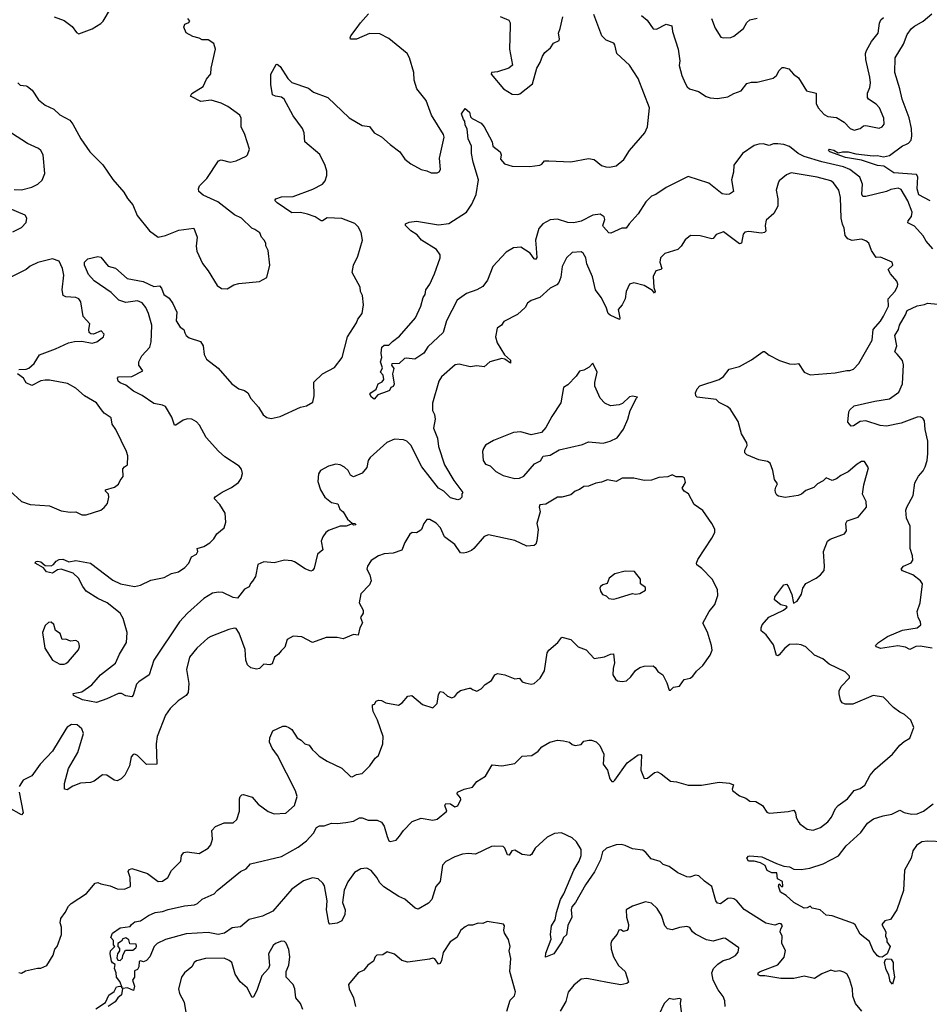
# Model space of a CAD drawing. Extents: x 2056909 to 2160450, y 827444 to 1016825.
# Tile 463 of 501: x 2125242 to 2131437, y 968781 to 975486. Entities that reach past the tile are written whole.
import ezdxf

# ---------------------------------------------------------------- set-up
doc = ezdxf.new("R2010")
doc.units = 0

msp = doc.modelspace()

# ---------------------------------------------------------------- linework, layer by layer
at = {"layer": '0CON10XD'}
for points in [[(2125475.8, 975505.8), (2125545, 975480), (2125599.5, 975439.5), (2125628.3, 975398.3), (2125645, 975390), (2125735, 975423.8), (2125795, 975460), (2125810, 975475), (2125860.3, 975559.7)], [(2125230, 975055), (2125245, 975040), (2125285, 975036.2), (2125295, 975030), (2125326.7, 975005), (2125370.3, 974940.3), (2125414.4, 974904.4), (2125475, 974875.8), (2125515, 974838.5), (2125582.6, 974802.6), (2125604.4, 974775), (2125657.5, 974675), (2125719.4, 974585), (2125808.3, 974498.3), (2125877.2, 974397.2), (2125951.2, 974311.2), (2125975, 974268.9), (2126011.5, 974225), (2126041.4, 974151.4), (2126126.8, 974046.8), (2126184.3, 974004.3), (2126235, 974016), (2126325, 974052.9), (2126426.7, 974065), (2126450, 974005), (2126444.3, 973944.3), (2126448.8, 973908.8), (2126485.7, 973825.7), (2126526.2, 973775), (2126585.9, 973675.9), (2126615.9, 973655.9), (2126655, 973654), (2126700.5, 973679.5), (2126735, 973688.8), (2126875, 973702.5), (2126925, 973730), (2126946.2, 973815), (2126933.3, 973915), (2126917.5, 973945), (2126917.5, 973965), (2126907.5, 973985), (2126887.5, 974005), (2126876.7, 974035), (2126843.8, 974056.2), (2126823.8, 974065), (2126753.4, 974133.4), (2126705, 974156.7), (2126591.2, 974245), (2126490.7, 974290.7), (2126461.9, 974315), (2126459.4, 974335), (2126465.6, 974354.4), (2126516.3, 974403.7), (2126595.7, 974524.3), (2126615, 974530.8), (2126675, 974516.2), (2126716.4, 974523.6), (2126785, 974557.5), (2126793.6, 974566.4), (2126806.7, 974605), (2126776, 974705), (2126750, 974755), (2126749.2, 974815), (2126740, 974835), (2126659.2, 974895), (2126615, 974917.9), (2126545, 974937.7), (2126475, 974928.6), (2126404.7, 974964.7), (2126415, 974982.2), (2126490.3, 975029.7), (2126515, 975080), (2126543.9, 975116.1), (2126546.2, 975155), (2126574.2, 975285), (2126565, 975323.3), (2126525, 975349.2), (2126485, 975347.5), (2126465, 975359.2), (2126420.7, 975370.7), (2126375, 975396.7), (2126359.2, 975435), (2126365.7, 975454.3), (2126393.6, 975466.4), (2126400, 975475), (2126387.5, 975495)], [(2125552.5, 971805), (2125576, 971794), (2125625, 971803.8), (2125724.4, 971784.4), (2125875, 971669.2), (2125927.5, 971645), (2126024.1, 971625.9), (2126065, 971634.2), (2126135, 971670), (2126225, 971686.2), (2126275, 971714), (2126322.5, 971725), (2126366, 971755), (2126393.8, 971785), (2126412.2, 971827.8), (2126445, 971846), (2126454.2, 971865), (2126450, 971885), (2126495, 971897.9), (2126536.9, 971923.1), (2126565, 971950.8), (2126585, 971984.2), (2126634.2, 972025), (2126645.6, 972065), (2126640, 972125), (2126605, 972183.8), (2126566.2, 972225), (2126573.2, 972236.8), (2126621.1, 972268.9), (2126685, 972299.2), (2126731.2, 972335), (2126749.4, 972360.6), (2126759.2, 972395), (2126752.5, 972425), (2126735.7, 972445), (2126638.7, 972508.7), (2126596.8, 972546.8), (2126510.8, 972640.8), (2126467.3, 972725), (2126445, 972748.1), (2126415, 972765.6), (2126385, 972767.8), (2126355, 972757.5), (2126305, 972724), (2126295, 972723.8), (2126278.1, 972778.1), (2126235, 972851.9), (2126215, 972861.5), (2126155, 972871.4), (2126076, 972926), (2126016.4, 972955), (2125965, 972997.5), (2125925, 973012.9), (2125913.5, 973025), (2125908, 973045), (2125915.7, 973054.3), (2126005, 973055.6), (2126080, 973095), (2126053.2, 973133.2), (2126052.2, 973155), (2126073.3, 973196.7), (2126128, 973255), (2126137.3, 973292.7), (2126138.7, 973345), (2126141, 973405), (2126119.6, 973485), (2126100.4, 973525), (2126076.6, 973556.6), (2126045, 973571.6), (2125965, 973560), (2125916.2, 973575), (2125865, 973627.1), (2125747.9, 973707.9), (2125710.3, 973750.3), (2125683.2, 973815), (2125683.4, 973835), (2125705, 973856.9), (2125775, 973873.3), (2125795, 973867.5), (2125845, 973806.7), (2125895, 973793.8), (2125972.8, 973722.8), (2126082.6, 973702.6), (2126155, 973669.4), (2126195, 973674.2), (2126207.8, 973657.8), (2126223.8, 973615), (2126260.5, 973590.5), (2126283.6, 973553.6), (2126310.9, 973495), (2126308.5, 973435), (2126335, 973390.8), (2126358.6, 973375), (2126366.1, 973353.9), (2126375.5, 973335.5), (2126395, 973319.2), (2126473.9, 973293.9), (2126491.2, 973265), (2126499.2, 973205), (2126514.5, 973174.5), (2126592.6, 973112.6), (2126686, 973005), (2126735, 972972.9), (2126771.7, 972961.7), (2126795.8, 972945.8), (2126815, 972906.2), (2126867.9, 972847.9), (2126898.8, 972795), (2126925, 972777.5), (2126955, 972769.2), (2127015, 972782.9), (2127155, 972848), (2127195, 972856.7), (2127239.3, 972880.7), (2127246.2, 972925), (2127245, 973017.5), (2127303.3, 973075), (2127385, 973116.7), (2127438.8, 973185), (2127474.2, 973325.8), (2127535, 973422.5), (2127543.9, 973446.1), (2127573.3, 973485), (2127582.5, 973545), (2127576.4, 973606.4), (2127563.3, 973635), (2127561.2, 973665), (2127506, 973765), (2127516.2, 973815), (2127545.5, 973874.5), (2127576.7, 973985), (2127567.4, 974037.4), (2127547.1, 974075), (2127525, 974098.1), (2127435, 974131.9), (2127335, 974137.1), (2127305, 974116), (2127295, 974116), (2127255, 974144.2), (2127201.1, 974161.1), (2127155, 974171.9), (2127095, 974170.8), (2126995, 974238), (2126980, 974255), (2126986.7, 974265), (2127025, 974280), (2127105, 974282), (2127237.6, 974332.4), (2127303.3, 974365), (2127321.7, 974388.3), (2127332.9, 974425), (2127332.9, 974455), (2127322.2, 974492.2), (2127285, 974568), (2127183, 974653), (2127179.2, 974715), (2127168.6, 974745), (2127105, 974830.6), (2127043.1, 974945), (2127025, 974958.9), (2126984.4, 974964.4), (2126963.8, 974975), (2126952, 975045), (2126952.9, 975115), (2126988.3, 975181.7), (2126995, 975182.5), (2127015, 975166.2), (2127067.5, 975085), (2127095, 975057.5), (2127209.1, 975019.1), (2127243.2, 974993.2), (2127340, 974955), (2127485, 974816.7), (2127573.3, 974765), (2127625, 974758.1), (2127655, 974716), (2127705, 974688.8), (2127765.6, 974635.6), (2127831.2, 974585), (2127865, 974536.7), (2127905, 974503.3), (2127975, 974466.7), (2128015, 974457.5), (2128045, 974442.5), (2128085, 974442.5), (2128099.3, 974450.7), (2128107.5, 974465), (2128101.7, 974541.7), (2128132.5, 974685), (2128127.1, 974705), (2128046.4, 974836.4), (2128010, 974935), (2127945.7, 975015), (2127927.7, 975075), (2127926.4, 975125), (2127897.1, 975225), (2127880, 975255), (2127755, 975356.9), (2127695, 975388.8), (2127625, 975392.5), (2127535, 975352.3), (2127495, 975352), (2127491.7, 975361.7), (2127496.9, 975375), (2127533, 975423), (2127562.1, 975465), (2127617.3, 975525)], [(2131291.5, 974251.5), (2131245, 974330), (2131225, 974337.8), (2131175, 974329.4), (2131144.5, 974315.5), (2131005, 974281.4), (2130985, 974281.2), (2130976.9, 974296.9), (2130980.9, 974365), (2130962.9, 974412.9), (2130895, 974465.8), (2130853.4, 974483.4), (2130705, 974517.5), (2130585, 974555.2), (2130544.1, 974574.1), (2130485, 974621.6), (2130445, 974635.8), (2130405, 974641.2), (2130375, 974639.5), (2130345, 974628.1), (2130305, 974641.4), (2130275, 974638.6), (2130245, 974628.1), (2130165, 974575.6), (2130105.6, 974495), (2130102.1, 974447.9), (2130089.1, 974395), (2130102.5, 974315), (2130075, 974297.5), (2130055, 974296.2), (2130025, 974300), (2129935, 974373.1), (2129795, 974417.5), (2129645, 974343.1), (2129575, 974295.6), (2129545, 974283.3), (2129506.4, 974245), (2129455, 974164.2), (2129391.5, 974095), (2129373.1, 974066.9), (2129342.9, 974067.1), (2129267.3, 974032.7), (2129255, 974034), (2129217.1, 974075), (2129214.4, 974085), (2129226.7, 974125), (2129223.4, 974143.4), (2129195, 974161.9), (2129145.6, 974154.4), (2129065, 974114.5), (2129015, 974102.3), (2128974.4, 974105.6), (2128905, 974127.8), (2128855, 974122.7), (2128804.2, 974095), (2128776.7, 974063.3), (2128755.7, 973985), (2128759.1, 973930.9), (2128764, 973866), (2128755, 973852), (2128745, 973856.7), (2128718, 973895), (2128655, 973937.8), (2128605, 973931.9), (2128555, 973902.5), (2128464.3, 973805), (2128427.9, 973712.1), (2128395, 973668.8), (2128355, 973647.1), (2128285, 973622), (2128220.5, 973575), (2128148.8, 973435), (2128126, 973355), (2128021.3, 973258.7), (2127995, 973213.8), (2127932.5, 973175), (2127875, 973181.9), (2127862.2, 973177.8), (2127826.7, 973145), (2127777, 973143), (2127774.2, 973134.2), (2127790.7, 973110.7), (2127781.5, 973075), (2127793, 973003), (2127785, 972986.7), (2127770, 972980), (2127760, 972960), (2127745, 972953.8), (2127680, 972930), (2127655, 972902.5), (2127637.5, 972915), (2127627.5, 972935), (2127632.5, 972945), (2127670.5, 972969.5), (2127683.6, 973006.4), (2127710, 973020), (2127722.5, 973035), (2127716.7, 973065), (2127700, 973085), (2127712.5, 973115), (2127700, 973155), (2127708.6, 973185), (2127704, 973215), (2127707.5, 973255), (2127725, 973268.9), (2127755, 973268.8), (2127780, 973295), (2127829.1, 973330.9), (2127937.5, 973455), (2127974.1, 973535.9), (2127990, 973595), (2128002.5, 973615), (2128007.5, 973645), (2128034.2, 973685.8), (2128067.1, 973755), (2128105.7, 973865), (2128104.4, 973885), (2128081.5, 973921.5), (2127978.9, 973985), (2127949.6, 974019.6), (2127905, 974047.5), (2127870, 974085), (2127870, 974095), (2127895, 974108), (2127945, 974112.9), (2128095, 974088.6), (2128165, 974098), (2128285, 974174), (2128321.2, 974228.8), (2128350.4, 974295), (2128366.2, 974395), (2128329.2, 974515), (2128319.5, 974575), (2128318.9, 974625), (2128296, 974675), (2128290, 974740), (2128275, 974770), (2128273.9, 974793.9), (2128264.2, 974805), (2128250, 974845), (2128275, 974880), (2128305, 974856.7), (2128311.2, 974825), (2128322.5, 974812.5), (2128385, 974780), (2128405, 974756.7), (2128460, 974655), (2128464.1, 974624.1), (2128513.3, 974585), (2128520, 974565), (2128516.7, 974535), (2128544.3, 974504.3), (2128595, 974488.1), (2128715, 974487.1), (2128784.2, 974495.8), (2128797.6, 974502.4), (2128815.7, 974524.3), (2128844.4, 974524.4), (2128995, 974518.9), (2129115, 974541.4), (2129155, 974532.9), (2129205, 974492.5), (2129233.2, 974483.2), (2129258.8, 974481.2), (2129305, 974490), (2129357, 974533), (2129395.7, 974595), (2129500, 974715), (2129518.1, 974755), (2129530.8, 974885), (2129454.5, 975085), (2129395.2, 975175.2), (2129307.8, 975255), (2129294.5, 975314.5), (2129287.1, 975325), (2129235, 975347.1), (2129205.5, 975375), (2129151.9, 975521.9)], [(2128515, 975506.5), (2128572.3, 975482.3), (2128582.7, 975465), (2128583.2, 975445), (2128577.9, 975285), (2128598.2, 975175), (2128574, 975155), (2128495, 975130.4), (2128454.6, 975125.4), (2128452, 975115), (2128536.7, 975015), (2128595, 974978.8), (2128635, 974976.7), (2128648.3, 974981.7), (2128735, 975050), (2128763.3, 975155), (2128786.7, 975195), (2128801.7, 975238.3), (2128818.3, 975261.7), (2128857.5, 975295), (2128877.5, 975325), (2128915, 975343.3), (2128918.8, 975355), (2128910.6, 975395), (2128923.1, 975425), (2128940.9, 975505)], [(2129477.5, 975515), (2129515, 975483.3), (2129555, 975422.5), (2129577.7, 975422.3), (2129645, 975456.2), (2129683, 975443), (2129688.8, 975405), (2129726.7, 975285), (2129737.1, 975205), (2129733.4, 975173.4), (2129751.4, 975105), (2129773.2, 975053.2), (2129788.1, 975028.1), (2129804.3, 975014.3), (2129865, 974997.1), (2129918, 974962), (2129945, 974953.1), (2129995, 974949.4), (2130065, 974960), (2130105, 974984), (2130155, 975000.8), (2130195, 975050.6), (2130225, 975060), (2130265, 975059.2), (2130373.4, 975086.6), (2130395, 975106.2), (2130415, 975140), (2130435, 975160), (2130445, 975161.2), (2130480.7, 975150.7), (2130512.5, 975115), (2130545, 975090), (2130600.7, 975000.7), (2130666.2, 974985), (2130665.7, 974915), (2130680.8, 974885), (2130720.6, 974840.6), (2130745, 974827.5), (2130805, 974820), (2130856.8, 974786.8), (2130898.8, 974745), (2130925, 974734.2), (2130965, 974744), (2130988, 974762), (2131005, 974766.2), (2131095, 974748), (2131115, 974756.2), (2131130, 974775), (2131128, 974815), (2131097.1, 974885), (2131075, 974910), (2131022.5, 974945), (2131016.7, 974955), (2131016.2, 974985), (2131032.5, 975025), (2131035.7, 975055), (2131030.6, 975095), (2131004.5, 975215), (2131002.5, 975255), (2131008.2, 975275), (2131043.5, 975336.5), (2131088.1, 975395), (2131096.8, 975463.2), (2131106, 975485), (2131125, 975500)], [(2129954, 975495), (2129978.8, 975428.8), (2130016.1, 975366.1), (2130035, 975361.2), (2130085, 975363.8), (2130105, 975373.8), (2130170.8, 975425), (2130195, 975466), (2130214.4, 975485.6), (2130265, 975495.8)], [(2131443.3, 974253.3), (2131365, 974292.9), (2131355.2, 974335), (2131359.5, 974415), (2131350.4, 974430.4), (2131195, 974442.2), (2131128, 974488), (2131085, 974492.1), (2130975, 974528.5), (2130865, 974548.1), (2130760, 974585), (2130750, 974595), (2130756.7, 974603.3), (2130765, 974602.5), (2130787.2, 974597.2), (2130815, 974580), (2130845, 974586.9), (2130885, 974585.5), (2130936.8, 974573.2), (2131055, 974558), (2131085, 974562), (2131125, 974552), (2131165, 974560), (2131255, 974626.9), (2131275.9, 974635.9), (2131295, 974645.5), (2131313.3, 974665), (2131318.9, 974695), (2131316.5, 974745), (2131298.5, 974818.5), (2131250.8, 974945), (2131237.1, 975015), (2131201.4, 975125), (2131204.3, 975225), (2131261.5, 975318.5), (2131286.5, 975385), (2131314.5, 975425), (2131335, 975441.8), (2131395, 975474.6), (2131455, 975525.3)], [(2125205, 974328.8), (2125255, 974327.5), (2125325, 974345.8), (2125364.4, 974365.6), (2125395, 974393.8), (2125412.2, 974437.8), (2125402.3, 974565), (2125385.5, 974595), (2125368.8, 974608.8), (2125295, 974643.6), (2125185, 974712.9)], [(2126451.9, 969468.1), (2126484.5, 969495.5), (2126566.8, 969533.2), (2126586.2, 969555), (2126746.2, 969685), (2126785, 969703.8), (2126813.4, 969736.6), (2127025, 969788.1), (2127138.4, 969851.6), (2127194.2, 969895), (2127242.2, 969945), (2127264, 969985), (2127284.2, 969995.8), (2127315, 969995.6), (2127365, 970013.6), (2127405, 970010.9), (2127462.2, 970017.8), (2127515, 970028.8), (2127555, 970050), (2127575, 970051.1), (2127615, 970035.4), (2127675.5, 970035.5), (2127705, 970021.2), (2127725, 969993.3), (2127745, 969923.3), (2127756.7, 969895), (2127765, 969888.8), (2127805, 969899.2), (2127828, 969925), (2127855.5, 969964.5), (2127915, 970026.4), (2127975, 970047.7), (2128055, 970033.9), (2128085, 970040.6), (2128150.8, 970095), (2128136.2, 970135), (2128145, 970148.6), (2128175.6, 970145.6), (2128205, 970125.7), (2128225, 970132.5), (2128246.4, 970176.4), (2128245, 970186.2), (2128220.8, 970215), (2128224.2, 970225), (2128270, 970245), (2128325, 970259.2), (2128355, 970297.1), (2128414.3, 970335), (2128458.8, 970411.2), (2128525, 970404.3), (2128615, 970421.4), (2128665, 970470.8), (2128730, 970475), (2128773.8, 970505), (2128797, 970533), (2128853.4, 970566.6), (2128905, 970578.6), (2128944.4, 970575.6), (2128985.8, 970565.8), (2129005, 970550), (2129025, 970544), (2129065, 970550), (2129085, 970572.5), (2129118.3, 970578.3), (2129135, 970580), (2129168.6, 970568.6), (2129192, 970542), (2129220.6, 970485), (2129215.8, 970415), (2129244.2, 970374.2), (2129260, 970315), (2129275, 970297.5), (2129285, 970297.5), (2129295, 970307.5), (2129378.8, 970425), (2129455, 970480), (2129471.7, 970481.7), (2129477.5, 970475), (2129471.4, 970375), (2129495, 970317.5), (2129518.3, 970321.7), (2129565, 970358.8), (2129585, 970363.3), (2129610.5, 970350.5), (2129675, 970300), (2129715, 970296.7), (2129795, 970274), (2129885, 970271.9), (2130005, 970294), (2130076.6, 970286.6), (2130103.3, 970275), (2130093.3, 970245), (2130097, 970237), (2130145, 970200), (2130187.5, 970185), (2130215, 970163.3), (2130255, 970162.5), (2130300, 970135), (2130329.3, 970089.3), (2130345, 970083.3), (2130375, 970083.8), (2130475.7, 970094.3), (2130515, 970103.3), (2130526, 970085), (2130530, 970055), (2130543.8, 970025), (2130555, 970010), (2130605, 969974.2), (2130645, 969967.5), (2130695, 969985.8), (2130745, 970024.3), (2130770.8, 970055), (2130798, 970115), (2130816.2, 970135), (2130879.7, 970180.3), (2130925, 970235.8), (2130965, 970250.8), (2130997.2, 970272.8), (2131035, 970340), (2131067.8, 970382.2), (2131185, 970483.8), (2131235, 970546.2), (2131265, 970571.2), (2131305, 970592.5), (2131332.5, 970665), (2131311.4, 970715), (2131268.8, 970755), (2131235, 970770.8), (2131191.9, 970801.9), (2131125, 970872.5), (2131055, 970882.5), (2130915.7, 970824.3), (2130864.1, 970824.1), (2130844.1, 970834.1), (2130831.7, 970851.7), (2130823.8, 970895), (2130823.8, 970915), (2130836.2, 970945), (2130892.5, 971005), (2130892.5, 971015), (2130863.9, 971043.9), (2130755, 971096), (2130712.7, 971132.7), (2130655, 971158), (2130596.7, 971215), (2130565, 971228), (2130533.9, 971233.9), (2130485, 971231.2), (2130453, 971207), (2130415, 971160), (2130405, 971153.8), (2130396.1, 971156.1), (2130375, 971227.5), (2130325.6, 971295.6), (2130292.5, 971325), (2130290.8, 971345), (2130298, 971365), (2130343, 971417), (2130444.4, 971465), (2130469.3, 971485), (2130465, 971492.2), (2130425, 971500), (2130381.9, 971535), (2130385.8, 971555), (2130445, 971638), (2130465, 971640.8), (2130475, 971628), (2130500.8, 971570.8), (2130511.9, 971511.9), (2130536.5, 971525), (2130566.1, 971573.9), (2130575, 971614), (2130595, 971646), (2130667.3, 971682.7), (2130696.7, 971705), (2130720, 971735), (2130723.8, 971765), (2130715.8, 971865), (2130742.5, 971935), (2130761.3, 971948.7), (2130860, 971985), (2130873.3, 972005), (2130867.5, 972055), (2130877, 972073), (2130953, 972097), (2131008.8, 972165), (2131006.2, 972203.8), (2130981.2, 972255), (2130991.7, 972318.3), (2131023.3, 972435), (2130995, 972477.5), (2130975, 972477.5), (2130945, 972460), (2130883.6, 972406.4), (2130835, 972382.5), (2130805, 972360), (2130775, 972348.8), (2130735, 972366), (2130713.3, 972345), (2130675, 972325.8), (2130650.5, 972299.5), (2130595, 972279.5), (2130565.4, 972254.6), (2130543.8, 972246.2), (2130455, 972231.1), (2130410.6, 972240.6), (2130398, 972248), (2130388.8, 972265), (2130386.2, 972285), (2130391.7, 972301.7), (2130402, 972325), (2130382, 972355), (2130371.2, 972415), (2130352.5, 972465), (2130335, 972476.7), (2130275, 972488.8), (2130192.9, 972522.9), (2130180, 972535), (2130180, 972555), (2130196.1, 972586.1), (2130193.9, 972603.9), (2130158, 972665), (2130135, 972750), (2130080, 972835), (2130060.9, 972850.9), (2130005, 972878.8), (2129985, 972900), (2129856.7, 972915), (2129845.8, 972925), (2129844.4, 972945), (2129855, 972971.2), (2129875, 972992.5), (2130005, 973036), (2130034.2, 973055.8), (2130073.3, 973105), (2130145, 973124), (2130225, 973170), (2130305, 973226.2), (2130315, 973226.2), (2130345, 973201.2), (2130417.5, 973165), (2130485, 973142), (2130520.8, 973139.2), (2130545, 973143.8), (2130583.8, 973085), (2130625, 973067.5), (2130795, 973080.6), (2130875, 973097.5), (2130895, 973096), (2130920, 973105), (2130955.7, 973144.3), (2131046.9, 973303.1), (2131055.4, 973375), (2131105, 973432.5), (2131125, 973465.7), (2131158.9, 973535), (2131156.2, 973585), (2131201.9, 973635), (2131220.9, 973669.1), (2131222.9, 973685), (2131214.5, 973705), (2131171.5, 973755), (2131155.8, 973785), (2131188.6, 973815), (2131184, 973835), (2131105, 973867.8), (2131075, 973866), (2131044.2, 973915), (2131025.8, 973965), (2131005, 973980.8), (2130975, 973992), (2130911.7, 973981.7), (2130882.8, 973992.8), (2130863.5, 974015), (2130858, 974065), (2130846.5, 974093.5), (2130836.6, 974135), (2130832.1, 974275), (2130820, 974325), (2130784.3, 974375), (2130765, 974388.8), (2130673.4, 974413.4), (2130495, 974441.8), (2130465, 974430), (2130415, 974388), (2130406.7, 974373.3), (2130394.2, 974325), (2130405.6, 974265.6), (2130406, 974215), (2130378, 974165), (2130325, 974120), (2130317.8, 974085), (2130324.5, 974045.5), (2130315, 974036.5), (2130295, 974031.8), (2130207.6, 974042.4), (2130181.5, 974038.5), (2130169.4, 974025), (2130157.2, 973965), (2130145, 973958.5), (2130035, 974042), (2129985, 974022), (2129965, 973996.2), (2129955.8, 973994.2), (2129876.1, 974013.9), (2129810, 974015), (2129775, 973986.2), (2129747.4, 973942.6), (2129725, 973921.2), (2129635, 973893.3), (2129606.7, 973865), (2129600.8, 973835), (2129615, 973792.5), (2129607.5, 973785), (2129573.4, 973776.6), (2129555, 973737.5), (2129561.5, 973661.5), (2129570, 973635), (2129565, 973623.3), (2129550.8, 973640.8), (2129495, 973675.7), (2129425, 973694.2), (2129394.5, 973685.5), (2129371.4, 973635), (2129365.6, 973585), (2129345, 973542.9), (2129318.6, 973511.4), (2129329.4, 973455), (2129325.7, 973444.3), (2129262.5, 973472.5), (2129248.6, 973485), (2129235, 973528.8), (2129201.9, 973595), (2129164.2, 973645), (2129143.9, 973733.9), (2129104.2, 973824.2), (2129097.1, 973865), (2129080, 973895), (2129065, 973904.2), (2129005, 973901.2), (2128965.9, 973864.1), (2128935.6, 973804.4), (2128927.9, 973732.1), (2128914.4, 973695.6), (2128900.6, 973679.4), (2128855, 973657.5), (2128785, 973593.8), (2128725, 973574), (2128700, 973555), (2128683.8, 973525), (2128631.7, 973478.3), (2128539.2, 973430.8), (2128523.8, 973405), (2128493.8, 973385), (2128482.9, 973325), (2128494.5, 973285), (2128542.5, 973202.5), (2128585, 973168), (2128585, 973146.7), (2128545, 973174), (2128525, 973178.8), (2128444.7, 973155.3), (2128405, 973121.2), (2128355, 973127.8), (2128310.7, 973120.7), (2128235, 973139.2), (2128206.7, 973135), (2128115, 973054.2), (2128095.7, 973025), (2128054.2, 972875), (2128054, 972825), (2128066.6, 972796.6), (2128071.4, 972765), (2128059.5, 972705), (2128086.4, 972636.4), (2128095, 972580), (2128135.3, 972455.3), (2128198.5, 972348.5), (2128260, 972265), (2128253.6, 972256.4), (2128252.5, 972235), (2128238.3, 972221.7), (2128225, 972216.2), (2128175, 972229.2), (2128130, 972275), (2128095, 972295.7), (2127981.2, 972441.2), (2127905, 972587.5), (2127877.5, 972615), (2127855, 972625.4), (2127795, 972628.9), (2127742.4, 972607.6), (2127628.6, 972505), (2127615.5, 972484.5), (2127605, 972436.7), (2127573.4, 972396.6), (2127515, 972373.8), (2127493.8, 972385), (2127478, 972415), (2127455, 972439.2), (2127425, 972454.2), (2127395, 972458), (2127345, 972446), (2127290, 972415), (2127277.7, 972392.3), (2127271.2, 972341.2), (2127290, 972285), (2127318.8, 972235), (2127365, 972198), (2127408.2, 972188.2), (2127422.8, 972152.8), (2127444.1, 972134.1), (2127475, 972084.3), (2127505, 972056.7), (2127527.5, 972055), (2127530, 972045), (2127514.3, 972044.3), (2127505, 972052.5), (2127465, 972035.6), (2127425, 972036), (2127345, 972006.2), (2127327.3, 971992.7), (2127306, 971965), (2127296, 971935), (2127306.2, 971875), (2127270, 971845), (2127248.3, 971751.7), (2127235, 971734), (2127225, 971731.2), (2127185, 971746.2), (2127114.3, 971794.3), (2127095, 971800.8), (2127045, 971806), (2126975, 971788), (2126905, 971793.8), (2126863.8, 971775), (2126848, 971695), (2126827.8, 971662.2), (2126813.4, 971646.6), (2126805, 971623.8), (2126772.2, 971607.8), (2126724.2, 971545.8), (2126695, 971550.5), (2126625, 971584.5), (2126595, 971587.3), (2126555, 971580), (2126495, 971544.5), (2126384.8, 971445.2), (2126330.5, 971385), (2126154.4, 971125), (2126124, 971025), (2126052.7, 970977.3), (2126038.3, 970961.7), (2126015.5, 970885), (2126006, 970875), (2125965, 970880.7), (2125935, 970896.4), (2125915, 970896.9), (2125835, 970860), (2125765, 970835.9), (2125668.8, 970855), (2125607.5, 970882.5), (2125605, 970897.5), (2125665, 970907.5), (2125733, 970957), (2125791.2, 971025), (2125895, 971102.9), (2125921.5, 971165), (2125968.1, 971245), (2125972.7, 971312.7), (2125947.3, 971407.3), (2125927.1, 971445), (2125837.5, 971515), (2125773.9, 971543.9), (2125694.8, 971594.8), (2125670.8, 971625), (2125642.3, 971682.3), (2125605, 971715.6), (2125524.1, 971744.1), (2125499.7, 971740.3), (2125465, 971717.5), (2125425, 971725.8), (2125404.1, 971754.1), (2125346.7, 971785), (2125351.2, 971795), (2125365, 971798.5), (2125385, 971794), (2125415, 971768.8), (2125455, 971766.7), (2125472.5, 971775), (2125490.8, 971799.2), (2125511.2, 971808.8), (2125535, 971811.2), (2125552.5, 971805)], [(2125195, 974042), (2125255, 974070), (2125286.7, 974105), (2125291.2, 974135), (2125278.8, 974155), (2125160, 974205)], [(2131460.6, 973925), (2131416.4, 973976.4), (2131395, 974013.1), (2131335, 974078.9), (2131291.6, 974101.6), (2131293.9, 974115), (2131315.5, 974145), (2131321.1, 974175), (2131291.5, 974251.5)], [(2125657.1, 973565), (2125644.5, 973584.5), (2125623.3, 973595), (2125555, 973599.5), (2125537.6, 973607.6), (2125530.5, 973645), (2125542.2, 973745), (2125532.4, 973792.4), (2125510.7, 973840.7), (2125465, 973857.5), (2125365, 973832.7), (2125313.4, 973806.6), (2125285, 973784.2), (2125155, 973718.9)], [(2125235.7, 973104.3), (2125285, 973105.5), (2125305, 973112.7), (2125339.4, 973145), (2125376.4, 973203.6), (2125485, 973243.3), (2125574.6, 973285.4), (2125614.2, 973294.2), (2125665, 973296), (2125735, 973282.5), (2125767, 973293), (2125813.3, 973325), (2125816, 973345), (2125797.3, 973367.3), (2125744.2, 973344.2), (2125725.6, 973345.6), (2125715.5, 973355.5), (2125711.8, 973375), (2125719.2, 973415), (2125674.3, 973465), (2125657.1, 973565)], [(2131455.2, 971205.2), (2131375, 971218.7), (2131345, 971217.3), (2131305, 971197.8), (2131273.8, 971213.8), (2131222.2, 971222.2), (2131105, 971204.4), (2131076.7, 971215), (2131070, 971225), (2131090, 971245), (2131152.5, 971285), (2131255, 971329.6), (2131355, 971343.3), (2131378.6, 971365), (2131375.7, 971385), (2131360.6, 971415), (2131354.4, 971455), (2131375.3, 971515), (2131391.4, 971645), (2131377.1, 971665), (2131325, 971706.4), (2131255, 971733.1), (2131244, 971745), (2131261.2, 971765), (2131312.2, 971787.8), (2131324.6, 971805.4), (2131323.4, 971835), (2131306.2, 971885), (2131307, 972037), (2131281.7, 972091.7), (2131277.5, 972145), (2131282.9, 972165), (2131326.9, 972245), (2131337.8, 972332.2), (2131363.5, 972376.5), (2131395, 972413.3), (2131409.2, 972440.8), (2131422.4, 972485), (2131427.7, 972532.3), (2131426.2, 972616.2), (2131408.4, 972695), (2131403.3, 972753.3), (2131393, 972773), (2131375, 972780.8), (2131355, 972778.9), (2131245, 972737.3), (2131145, 972717.6), (2131103.1, 972723.1), (2131005, 972754.5), (2130965, 972750), (2130919.4, 972720.6), (2130905, 972718.8), (2130882.6, 972745), (2130887.6, 972815), (2130895, 972829.6), (2130924.5, 972855.5), (2131065, 972888.9), (2131165, 972903.6), (2131230.1, 972949.9), (2131254.7, 973005), (2131260.5, 973135), (2131253.1, 973165), (2131218.3, 973208.3), (2131202.3, 973225), (2131215.7, 973265), (2131201.6, 973335), (2131227.9, 973375), (2131234.6, 973405), (2131275.3, 973475), (2131285.7, 973504.3), (2131355, 973536.2), (2131405, 973545.4), (2131425, 973555.3), (2131495, 973548.6)], [(2128615, 972362), (2128645, 972363.3), (2128675, 972377.5), (2128748.3, 972461.7), (2128789.5, 972480.5), (2128807.5, 972512.5), (2128855, 972521.2), (2128915, 972556.2), (2129075, 972592), (2129115, 972611.4), (2129215, 972602.5), (2129264.1, 972615.9), (2129311.7, 972638.3), (2129355, 972697.5), (2129383.8, 972765), (2129400, 972825), (2129441.7, 972908.3), (2129450, 972915), (2129415, 972922.5), (2129395, 972916.7), (2129348.3, 972871.7), (2129325, 972862.5), (2129265, 972856.7), (2129227.5, 972875), (2129195, 972907.5), (2129159.5, 972989.5), (2129159.2, 973015), (2129174, 973085), (2129145, 973147.5), (2129120.7, 973119.3), (2129085, 973100), (2129055, 973092.5), (2129031.7, 973058.3), (2128975, 973000), (2128945, 972980), (2128927, 972877), (2128865, 972782.5), (2128825, 972707.5), (2128796.1, 972673.9), (2128725, 972658.8), (2128655, 972680), (2128605, 972673.8), (2128469.3, 972620.7), (2128415, 972587.5), (2128400, 972565), (2128394.2, 972545), (2128398, 972485), (2128415, 972458.8), (2128445, 972446.7), (2128485, 972408.8), (2128535, 972381.2), (2128615, 972362)], [(2125175, 972276.7), (2125255, 972203.8), (2125314.1, 972184.1), (2125445, 972176), (2125525, 972140), (2125585, 972132), (2125625, 972133.8), (2125665, 972113.8), (2125695, 972113.3), (2125795, 972146.7), (2125816.4, 972163.6), (2125838.8, 972191.2), (2125848, 972235), (2125846, 972255), (2125826.2, 972275), (2125826.7, 972285), (2125886.6, 972303.4), (2125915, 972323.3), (2125925, 972347.5), (2125946.7, 972375), (2125945, 972426.2), (2125955, 972441.4), (2125976.7, 972455), (2125977.1, 972515), (2125970, 972545), (2125896.7, 972695), (2125870.5, 972730.5), (2125863.9, 972773.9), (2125817, 972807), (2125798.1, 972828.1), (2125765, 972876), (2125683.4, 972923.4), (2125625, 972976), (2125567.6, 973007.6), (2125445, 973031.1), (2125415, 973031.1), (2125385, 973025.5), (2125324.6, 972994.6), (2125285, 973012.9), (2125267.1, 973045), (2125226, 973075)], [(2126555.8, 969905.8), (2126550.8, 969965), (2126575, 969992.5), (2126635, 970016.7), (2126695, 970017.5), (2126720.7, 970039.3), (2126738.1, 970095), (2126739.1, 970180.9), (2126743.6, 970196.4), (2126755, 970207.5), (2126765, 970209.4), (2126825, 970190.8), (2126865, 970144.3), (2126935, 970094.2), (2126975, 970078), (2127055, 970082), (2127114.4, 970135.6), (2127130.6, 970195), (2127121.1, 970235), (2126998.6, 970475), (2126962, 970525), (2126944, 970565), (2126944.3, 970595), (2126965, 970643.3), (2127035, 970674.2), (2127055, 970674.2), (2127075, 970665.8), (2127095, 970651.2), (2127131.9, 970595), (2127159.3, 970579.3), (2127183.8, 970555), (2127213.8, 970545), (2127235, 970513.8), (2127255.7, 970495.7), (2127281.2, 970471.2), (2127335.8, 970435.8), (2127435, 970388), (2127495, 970332.5), (2127505, 970330), (2127535, 970346.7), (2127575, 970352), (2127625.8, 970405), (2127662.6, 970457.4), (2127685.8, 970475), (2127715.5, 970554.5), (2127717.5, 970605), (2127677.5, 970715), (2127648.8, 970775), (2127643.8, 970805), (2127645, 970820), (2127657.5, 970825), (2127670, 970845), (2127685, 970851.2), (2127705, 970849.2), (2127735, 970834), (2127821.4, 970818.6), (2127847, 970833), (2127885, 970880), (2127913, 970883), (2127985, 970822), (2128055, 970800), (2128085, 970830), (2128095, 970890), (2128105, 970910), (2128125, 970906.7), (2128155, 970878.8), (2128185, 970866.7), (2128205, 970876.7), (2128225.6, 970904.4), (2128245, 970918), (2128305, 970933.8), (2128315, 970933.3), (2128325, 970923.8), (2128355, 970913.8), (2128385, 970928), (2128410.9, 970959.1), (2128453.9, 970986.1), (2128477.5, 971025), (2128495, 971032.5), (2128545, 971023.3), (2128615, 970997.5), (2128645, 971002.5), (2128665, 970977.5), (2128685, 970968.8), (2128725, 970961.2), (2128745, 970966.2), (2128787.3, 971002.7), (2128815, 971052.5), (2128834.3, 971175), (2128845, 971193.3), (2128906.2, 971245), (2128935, 971280), (2128995, 971263.8), (2129045, 971214.2), (2129098.8, 971195), (2129155, 971136), (2129223.6, 971146.4), (2129265, 971166), (2129285, 971166.7), (2129293.8, 971105), (2129282.7, 971067.3), (2129281.9, 971025), (2129298.8, 970995), (2129314.1, 970984.1), (2129345, 970978.8), (2129375, 970983.8), (2129405, 971011.2), (2129435, 971053.8), (2129465, 971073.8), (2129495, 971083.8), (2129555, 971086.2), (2129570, 971075), (2129587, 971047), (2129622.5, 971025), (2129649.3, 970969.3), (2129665, 970920), (2129675, 970920), (2129695, 970940), (2129735, 970947.5), (2129766.4, 970993.6), (2129807.3, 971002.7), (2129825.8, 971014.2), (2129850.7, 971049.3), (2129895, 971087.5), (2129945, 971157.5), (2129957.3, 971192.7), (2129952.5, 971225), (2129925.7, 971315), (2129894.2, 971375.8), (2129938.6, 971455), (2129976.4, 971503.6), (2129997.5, 971565), (2129994.2, 971605), (2129957.5, 971675), (2129888, 971748), (2129853.7, 971773.7), (2129850.6, 971785), (2129860.5, 971809.5), (2129956, 971955), (2129975.8, 971994.2), (2129975.8, 972015.8), (2129956.2, 972055), (2129895, 972143.3), (2129835, 972183.3), (2129795.8, 972255.8), (2129766.1, 972276.1), (2129753.3, 972295), (2129775.8, 972335), (2129770, 972365), (2129755, 972373.3), (2129713.6, 972373.6), (2129685, 972386.7), (2129655, 972373.3), (2129595, 972368.8), (2129545, 972350.8), (2129495, 972348.8), (2129425, 972363.3), (2129345, 972363.3), (2129305, 972342), (2129245, 972351.2), (2129205, 972336.2), (2129165, 972330), (2129115, 972308), (2129085, 972306), (2129055, 972286.7), (2129023.9, 972276.1), (2128995, 972250), (2128935, 972233.8), (2128905, 972233.3), (2128825, 972187.5), (2128785, 972182.5), (2128780, 972165), (2128786.7, 972135), (2128762.9, 972055), (2128772, 972015), (2128763.2, 971936.8), (2128758, 971915), (2128746.7, 971905), (2128695, 971900.6), (2128615, 971940), (2128435, 971978.6), (2128405, 971966), (2128335.8, 971885), (2128319.7, 971870.3), (2128285, 971857.1), (2128265, 971852.2), (2128245, 971855.7), (2128205, 971912), (2128134.6, 971964.6), (2128106.9, 972025), (2128077.6, 972057.6), (2128035, 972082), (2128015, 972081.2), (2127993.3, 972055), (2127977.5, 972015), (2127967.5, 972005), (2127945, 971992), (2127915, 971993.3), (2127898.8, 971981.2), (2127864.2, 971925), (2127845, 971874), (2127785, 971851.9), (2127725, 971848.5), (2127684.4, 971835.6), (2127635, 971802), (2127610, 971765), (2127606.7, 971745), (2127625.8, 971705.8), (2127635.8, 971665), (2127623, 971637), (2127564, 971575), (2127554, 971515), (2127580.6, 971465), (2127580.8, 971445), (2127562, 971415), (2127577.3, 971377.3), (2127558.1, 971345), (2127547.5, 971295), (2127515, 971298), (2127445, 971270), (2127405, 971279.4), (2127329.3, 971279.3), (2127235, 971244.2), (2127163.9, 971283.9), (2127105, 971286.7), (2127063.3, 971265), (2127048.1, 971211.9), (2127021.5, 971188.5), (2127005.4, 971164.6), (2126977.5, 971145), (2126961.5, 971098.5), (2126945, 971093.1), (2126905, 971096.2), (2126875, 971068), (2126855, 971062.5), (2126815, 971072.2), (2126792.4, 971092.4), (2126782.7, 971125), (2126777.3, 971197.3), (2126737.2, 971307.2), (2126715, 971338.8), (2126705, 971342), (2126666.6, 971333.4), (2126543.8, 971286.2), (2126524, 971275), (2126447.1, 971205), (2126398.6, 971145), (2126378.3, 971061.7), (2126394.5, 970965.5), (2126389.1, 970905), (2126375, 970884.3), (2126321.7, 970848.3), (2126265.5, 970794.5), (2126235, 970750), (2126178.9, 970605), (2126170.9, 970555), (2126176.7, 970415), (2126105, 970414), (2126045, 970474), (2126025, 970483.8), (2126015, 970481.2), (2126002, 970465), (2125990, 970405), (2125958.6, 970341.4), (2125933.8, 970316.2), (2125905, 970302.9), (2125885, 970306), (2125835, 970340.8), (2125805, 970344), (2125749.7, 970300.3), (2125725, 970291.4), (2125655, 970285.8), (2125604.4, 970265.6), (2125565, 970241.2), (2125547.5, 970245), (2125548, 970285), (2125574.2, 970385.8), (2125637.1, 970495), (2125676.2, 970625), (2125665.8, 970655.8), (2125634.1, 970684.1), (2125594.2, 970685.8), (2125565, 970668), (2125555, 970653.8), (2125465.6, 970504.4), (2125381.2, 970415), (2125324.2, 970335.8), (2125265, 970306), (2125238.6, 970265)], [(2129285, 971538.8), (2129305, 971543.8), (2129415, 971578.8), (2129435, 971573.3), (2129465, 971577.5), (2129505, 971600), (2129505, 971620), (2129470, 971645), (2129470, 971675), (2129428.3, 971728.3), (2129365, 971730), (2129295, 971712.5), (2129257, 971683), (2129243, 971647), (2129213, 971637), (2129197.5, 971625), (2129193.3, 971615), (2129197.5, 971595), (2129210.7, 971570.7), (2129235, 971562.5), (2129255, 971543.3), (2129285, 971538.8)], [(2125543.9, 971096.1), (2125555, 971101.2), (2125573.3, 971115), (2125642.5, 971195), (2125650, 971215), (2125647.5, 971235), (2125639.3, 971249.3), (2125625, 971257.5), (2125587, 971253), (2125555, 971267.5), (2125530, 971265), (2125517.5, 971305), (2125486.4, 971326.4), (2125475, 971367.5), (2125455, 971382.5), (2125438.3, 971381.7), (2125415, 971360), (2125397, 971313), (2125413.3, 971205), (2125465, 971123.8), (2125515, 971098), (2125543.9, 971096.1)], [(2125237.1, 970225), (2125265.7, 970085), (2125255, 970071.2), (2125165, 970120)], [(2131535, 969887.5), (2131425, 969892.7), (2131385, 969886.2), (2131348.5, 969861.5), (2131325.6, 969825.6), (2131312.5, 969775), (2131267.5, 969695), (2131262, 969555), (2131216.2, 969425), (2131172.5, 969357.5), (2131135, 969348.8), (2131113.3, 969325), (2131140, 969275), (2131137.5, 969245), (2131146.7, 969225), (2131147.5, 969205), (2131170, 969175), (2131149.2, 969125), (2131115, 969102.5), (2131095, 969103.3), (2131085, 969110), (2131055, 969146.7), (2131028.8, 969208.8), (2130965, 969258.8), (2130932.5, 969322.5), (2130921.2, 969331.2), (2130775, 969383.8), (2130735, 969388), (2130692.5, 969425), (2130640, 969435), (2130625, 969450), (2130605, 969437.5), (2130585, 969436.2), (2130515, 969474.2), (2130461.9, 969521.9), (2130422.5, 969545), (2130410, 969585), (2130415, 969600), (2130431.7, 969581.7), (2130440, 969585), (2130437, 969617), (2130402.5, 969635), (2130397.5, 969675), (2130365, 969676), (2130331.7, 969691.7), (2130318.8, 969725), (2130286.7, 969745), (2130245, 969755.7), (2130205, 969756), (2130194, 969775), (2130205, 969788.6), (2130215, 969792.2), (2130296, 969785), (2130395, 969740.5), (2130445, 969722), (2130485, 969716), (2130515, 969702), (2130565, 969698.6), (2130622.7, 969707.3), (2130713, 969737), (2130819.1, 969790.9), (2130870.5, 969859.5), (2130970.2, 969949.8), (2131015, 970014), (2131057.3, 970042.7), (2131122.5, 970065), (2131182.5, 970075), (2131235, 970102), (2131266.6, 970086.6), (2131315, 970075.6), (2131355, 970076.7), (2131397, 970097), (2131463.3, 970146.7)], [(2125235, 968996.7), (2125255, 968992.5), (2125280.7, 969009.3), (2125363.6, 969026.4), (2125385, 969026.7), (2125427.5, 969045), (2125470, 969115), (2125480, 969155), (2125496.7, 969175), (2125526.2, 969255), (2125525.8, 969305), (2125517.5, 969335), (2125521.4, 969365), (2125552.5, 969405), (2125575, 969448.8), (2125592.1, 969467.9), (2125696.2, 969535), (2125755, 969605.8), (2125775, 969609.4), (2125795, 969600), (2125857.9, 969587.9), (2125905, 969566), (2125955, 969564), (2125996, 969584), (2125993.1, 969645), (2125980.4, 969685), (2125985, 969697.1), (2126005, 969704.5), (2126111.7, 969671.7), (2126185, 969616.2), (2126215, 969618.8), (2126250, 969645), (2126275, 969691.2), (2126338.8, 969755), (2126344, 969795), (2126360, 969815), (2126381.7, 969818.3), (2126465, 969807.5), (2126525, 969843.3), (2126542.7, 969867.3), (2126555.8, 969905.8)], [(2130976.2, 968735), (2130934, 968785), (2130916.7, 968836.7), (2130914.2, 968885), (2130894.1, 968954.1), (2130875, 968987.5), (2130855, 969000), (2130828.3, 969008.3), (2130795, 969004), (2130765, 969012), (2130705, 968988), (2130655, 968956), (2130585, 968972.2), (2130515, 968957.3), (2130425, 968955.3), (2130316.1, 968973.9), (2130285, 968974), (2130271.7, 968981.7), (2130271.2, 968995), (2130285, 969003.8), (2130405, 969050), (2130447.9, 969102.1), (2130457.7, 969147.7), (2130432, 969195), (2130433.8, 969245), (2130420, 969275), (2130426.2, 969295), (2130436.7, 969315), (2130428.3, 969328.3), (2130415, 969330), (2130385, 969320), (2130324.1, 969334.1), (2130175.9, 969425.9), (2130125, 969484.4), (2130105, 969497.8), (2130085, 969503.3), (2130065, 969500.6), (2130015, 969465.5), (2129995, 969468.5), (2129983.8, 969485), (2129955, 969584), (2129905, 969618.6), (2129868, 969655), (2129845, 969660), (2129805, 969645.6), (2129785, 969648.6), (2129725, 969676.7), (2129665, 969718.1), (2129625, 969733.8), (2129602.7, 969752.7), (2129542.4, 969772.4), (2129506.9, 969815), (2129485, 969830.9), (2129415, 969839.1), (2129365, 969862.7), (2129338.6, 969868.6), (2129304, 969866), (2129239.2, 969845), (2129210.9, 969819.1), (2129197.1, 969765), (2129156.6, 969683.4), (2129094.1, 969595), (2129028.1, 969475), (2129001.8, 969445), (2128996.7, 969425), (2129001.8, 969375), (2128973.8, 969316.2), (2128966.4, 969253.6), (2128946.2, 969235), (2128934.2, 969205.8), (2128880, 969125), (2128822.5, 969102.5), (2128825, 969130), (2128862, 969225), (2128857.1, 969255), (2128864.6, 969315), (2128889.1, 969355), (2128896.9, 969405), (2128924, 969495), (2128947.2, 969532.8), (2129016.5, 969695), (2129052.9, 969755), (2129064.6, 969795), (2129064.6, 969835), (2129035, 969888.1), (2129004, 969915), (2128932.7, 969947.3), (2128885, 969944.4), (2128835, 969918.5), (2128751.4, 969845), (2128728.5, 969801.5), (2128715, 969794.2), (2128665, 969800), (2128615, 969831.2), (2128594.3, 969825.7), (2128575, 969796.2), (2128565, 969798), (2128545.8, 969845), (2128535.5, 969855.5), (2128475, 969857.9), (2128455, 969854.5), (2128345, 969802.7), (2128295, 969807.3), (2128258, 969802), (2128205, 969785.5), (2128145, 969753.8), (2128121.7, 969728.3), (2128105, 969616.7), (2128075, 969582.5), (2128047.7, 969495), (2128025, 969470.5), (2127955, 969429.2), (2127935, 969436), (2127865, 969496.2), (2127824.7, 969514.7), (2127721.7, 969581.7), (2127695, 969608), (2127673.6, 969643.6), (2127635, 969691.1), (2127605, 969707.5), (2127565, 969704), (2127521.7, 969678.3), (2127476.1, 969615), (2127451.9, 969558.1), (2127441.1, 969475), (2127459.5, 969425), (2127457, 969393), (2127435, 969348.8), (2127405, 969332.5), (2127355, 969327.5), (2127346.4, 969336.4), (2127331.9, 969425), (2127336.4, 969486.4), (2127316.9, 969586.9), (2127306.9, 969605), (2127275, 969635.6), (2127235, 969641.5), (2127175, 969622.3), (2127095.8, 969564.2), (2126965, 969414.3), (2126895, 969381.1), (2126805, 969358.9), (2126745, 969308), (2126688.6, 969301.4), (2126637.5, 969265), (2126594.2, 969255.8), (2126525, 969270), (2126375, 969259.5), (2126235, 969221.4), (2126178.6, 969195), (2126156.9, 969175), (2126127.1, 969105), (2126105, 969080), (2126085, 969070), (2126065, 969076.7), (2126055, 969072.5), (2126052.5, 969035), (2126043, 969017), (2126022.5, 969007.5), (2126022.5, 968965), (2126010, 968945), (2126024, 968905), (2126016.2, 968873.8), (2125975, 968893.8), (2125941.7, 968888.3), (2125934.4, 968845.6), (2125909.2, 968825), (2125891.7, 968798.3), (2125843.6, 968766.4)], [(2125760.4, 968749.6), (2125826.4, 968793.6), (2125848.1, 968841.9), (2125885, 968867.5), (2125900.7, 968899.3), (2125923.9, 968903.9), (2125931.7, 968901.7), (2125935, 968892.5), (2125940, 968895), (2125923.3, 968935), (2125900, 968965), (2125898.8, 968995), (2125886.7, 969025), (2125891.7, 969051.7), (2125873.6, 969063.6), (2125867.5, 969075), (2125857.5, 969125), (2125860, 969145), (2125890, 969175), (2125880, 969185), (2125880, 969215), (2125862.5, 969235), (2125874.1, 969265.9), (2125925, 969300.8), (2125995, 969310), (2126002.5, 969325), (2126025, 969343.3), (2126065, 969348.8), (2126118, 969385), (2126165, 969405.5), (2126215, 969412.1), (2126253.2, 969426.8), (2126365, 969451.9), (2126432.7, 969457.3), (2126451.9, 969468.1)], [(2130045.4, 968764.6), (2130044.4, 968805), (2130033.7, 968833.7), (2129998.3, 968878.3), (2129965.4, 968945), (2129956.2, 968995), (2129966, 969024), (2129995.4, 969054.6), (2130032, 969078), (2130075, 969090), (2130116.2, 969113.8), (2130135.8, 969135), (2130140, 969165), (2130048.8, 969228.8), (2130035, 969230), (2129965, 969210), (2129919.1, 969219.1), (2129845, 969258), (2129824.4, 969274.4), (2129805, 969303.3), (2129785, 969311.2), (2129735, 969304), (2129685, 969288), (2129653.3, 969295), (2129636.2, 969315), (2129611.9, 969385), (2129583.4, 969433.4), (2129545, 969470), (2129505, 969478.6), (2129415, 969450), (2129372.5, 969425), (2129374.1, 969374.1), (2129388, 969325), (2129386.7, 969295), (2129375.9, 969284.1), (2129355, 969277.5), (2129335, 969287.5), (2129322.5, 969285), (2129310.7, 969259.3), (2129273.8, 969215), (2129268, 969195), (2129269.2, 969155), (2129285, 969103.3), (2129319.4, 969045), (2129365.6, 969005), (2129388.9, 968931.1), (2129377.8, 968922.2), (2129335, 968914.3), (2129245, 968929.6), (2129105, 968956.2), (2129065, 968950.8), (2129015, 968910), (2128977.1, 968862.9), (2128960.7, 968799.3), (2128921.9, 968735)], [(2128559.1, 968735), (2128581.1, 968808.9), (2128611.4, 968838.6), (2128619.4, 968865), (2128579.2, 969005), (2128586.6, 969093.4), (2128574.4, 969145), (2128581.4, 969175), (2128571.7, 969221.7), (2128544.2, 969264.2), (2128538.8, 969285), (2128543.3, 969315), (2128535.8, 969325.8), (2128425.9, 969344.1), (2128395, 969331.2), (2128365, 969334), (2128325, 969319.2), (2128295, 969320), (2128275, 969309.2), (2128246, 969285), (2128218.8, 969235), (2128174, 969205), (2128125.9, 969134.1), (2128115, 969080), (2128105, 969058.8), (2128095, 969053.8), (2128069.7, 969089.7), (2128055, 969095.8), (2128033, 969087), (2127885, 969066.7), (2127845, 969080), (2127795, 969122.5), (2127745, 969137.5), (2127715, 969117.5), (2127673.9, 969116.1), (2127662.5, 969105), (2127652.5, 969075), (2127612.3, 969047.7), (2127585.8, 969014.2), (2127546.7, 968995), (2127481.2, 968915), (2127486, 968885), (2127514.3, 968825), (2127528.1, 968765)], [(2125925, 969080), (2125942.5, 969095), (2125943.3, 969115), (2125961.7, 969148.3), (2126011.7, 969148.3), (2126033.3, 969165), (2126036.7, 969175), (2126035, 969190), (2125992.5, 969192.5), (2125985, 969220), (2125965, 969232.5), (2125945, 969227.5), (2125935, 969210), (2125910, 969195), (2125910, 969175), (2125921.7, 969161.7), (2125922.5, 969145), (2125907.5, 969125), (2125903, 969097), (2125910.7, 969080.7), (2125925, 969080)], [(2127170.8, 968745), (2127154.2, 968785), (2127122.2, 968825), (2127115.5, 968885), (2127105, 968916.2), (2127057.5, 968965), (2127057.1, 969005), (2127073.7, 969046.3), (2127080.8, 969105), (2127074.5, 969154.5), (2127057.5, 969197.5), (2127045, 969208), (2127025, 969211.4), (2126985, 969195.8), (2126968.7, 969181.3), (2126935.8, 969125), (2126944.2, 969045), (2126936.2, 969025), (2126890, 968975), (2126856.5, 968875), (2126835, 968831.2), (2126825, 968826.2), (2126791.8, 968891.8), (2126743, 968933), (2126708.5, 968985), (2126685.7, 969065), (2126669.3, 969079.3), (2126635, 969094.3), (2126508.3, 969091.7), (2126445, 969076.2), (2126430, 969065), (2126415, 969036.7), (2126363.8, 968995), (2126344, 968965), (2126322.5, 968885), (2126330, 968855), (2126362, 968795), (2126373.8, 968725)], [(2131185, 968916.7), (2131170, 968935), (2131160.9, 968980.9), (2131142.5, 969015), (2131132.5, 969065), (2131137.5, 969085), (2131150, 969090), (2131177.8, 969087.8), (2131191.1, 969065), (2131190, 969025), (2131198.6, 968965), (2131185, 968916.7)], [(2129760, 968635), (2129741.2, 968785), (2129746.2, 968815), (2129735, 968820), (2129695, 968813.3), (2129665, 968820), (2129630, 968785), (2129596.1, 968713.9)]]:
    msp.add_lwpolyline(points, dxfattribs=at)

doc.saveas('drawing.dxf')
